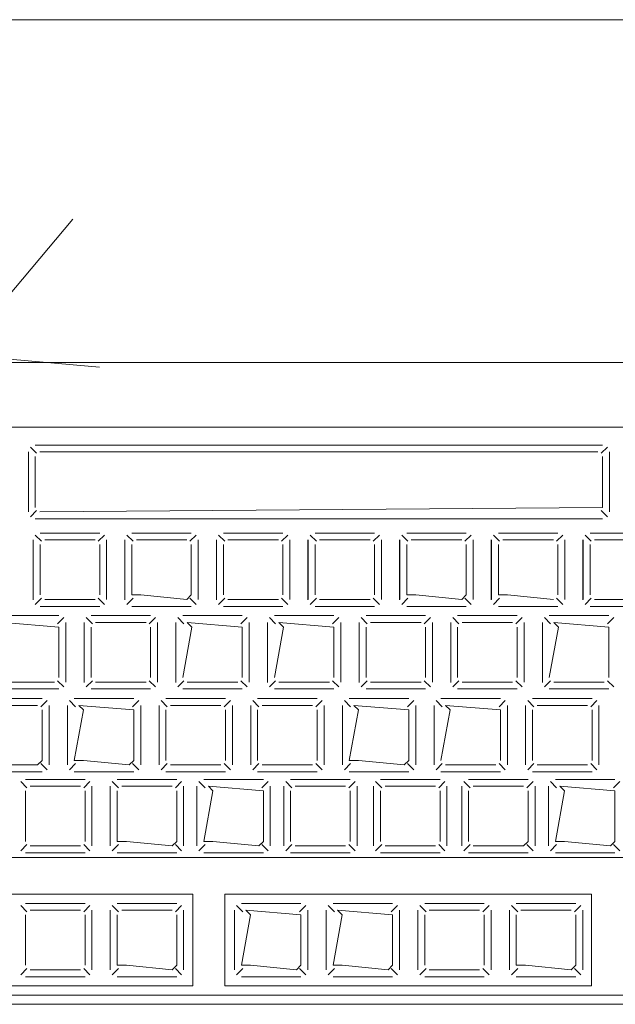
# Model space of a CAD drawing. Header units: feet. Extents: x 8 to 127, y 6 to 90.
# Tile 280 of 538: x 44.6253 to 44.6903, y 50.2927 to 50.4. Entities that reach past the tile are written whole.
import ezdxf

# ---------------------------------------------------------------- set-up
doc = ezdxf.new("R2010")
doc.units = ezdxf.units.FT
doc.header["$MEASUREMENT"] = 0
for name, color, linetype in [('MOBILARIO', 8, 'Continuous'), ('MOBILIÁRIO2', 250, 'Continuous'), ('NO ESPESSURA', 250, 'Continuous')]:
    doc.layers.add(name, color=color, linetype=linetype)

msp = doc.modelspace()

# ---------------------------------------------------------------- linework, layer by layer
at = {"layer": 'MOBILARIO', "lineweight": 5}
for p, q in [((44.58266, 50.36268), (44.81066, 50.36268)), ((44.58266, 50.36268), (44.81066, 50.36268)), ((44.60966, 50.35562), (44.70616, 50.35562)), ((44.60966, 50.35562), (44.70616, 50.35562)), ((44.62711, 50.35277), (44.62643, 50.35344)), ((44.62711, 50.35277), (44.62643, 50.35344)), ((44.62696, 50.35366), (44.68886, 50.35366)), ((44.62696, 50.35366), (44.68886, 50.35366)), ((44.68871, 50.35277), (44.68939, 50.35344)), ((44.68871, 50.35277), (44.68939, 50.35344)), ((44.62621, 50.34637), (44.62621, 50.35291)), ((44.62621, 50.34637), (44.62621, 50.35291)), ((44.62696, 50.35241), (44.62696, 50.34687)), ((44.62696, 50.35241), (44.62696, 50.34687)), ((44.68836, 50.35291), (44.62746, 50.35291)), ((44.68836, 50.35291), (44.62746, 50.35291)), ((44.68886, 50.34687), (44.68886, 50.35241)), ((44.68886, 50.34687), (44.68886, 50.35241)), ((44.68961, 50.35291), (44.68961, 50.34637)), ((44.68961, 50.34637), (44.68961, 50.35291)), ((44.68961, 50.35291), (44.68961, 50.34637)), ((44.68961, 50.34637), (44.68961, 50.35291)), ((44.62746, 50.34637), (44.68886, 50.34687)), ((44.62746, 50.34637), (44.68886, 50.34687)), ((44.62711, 50.34652), (44.62643, 50.34584)), ((44.62711, 50.34652), (44.62643, 50.34584)), ((44.68886, 50.34562), (44.62696, 50.34562)), ((44.68886, 50.34562), (44.62696, 50.34562)), ((44.68871, 50.34652), (44.68939, 50.34584)), ((44.68871, 50.34652), (44.68939, 50.34584)), ((44.62672, 50.33678), (44.62672, 50.34332)), ((44.62672, 50.33678), (44.62672, 50.34332)), ((44.62763, 50.34317), (44.62695, 50.34385)), ((44.62763, 50.34317), (44.62695, 50.34385)), ((44.62749, 50.34407), (44.63399, 50.34407)), ((44.62749, 50.34407), (44.63399, 50.34407)), ((44.63384, 50.34317), (44.63452, 50.34385)), ((44.63384, 50.34317), (44.63452, 50.34385)), ((44.63672, 50.33678), (44.63672, 50.34332)), ((44.63672, 50.33678), (44.63672, 50.34332)), ((44.63763, 50.34317), (44.63695, 50.34385)), ((44.63763, 50.34317), (44.63695, 50.34385)), ((44.63749, 50.34407), (44.64399, 50.34407)), ((44.63749, 50.34407), (44.64399, 50.34407)), ((44.64384, 50.34317), (44.64452, 50.34385)), ((44.64384, 50.34317), (44.64452, 50.34385)), ((44.64672, 50.33678), (44.64672, 50.34332)), ((44.64672, 50.33678), (44.64672, 50.34332)), ((44.64763, 50.34317), (44.64695, 50.34385)), ((44.64763, 50.34317), (44.64695, 50.34385)), ((44.64749, 50.34407), (44.65399, 50.34407)), ((44.64749, 50.34407), (44.65399, 50.34407)), ((44.65384, 50.34317), (44.65452, 50.34385)), ((44.65384, 50.34317), (44.65452, 50.34385)), ((44.65672, 50.33678), (44.65672, 50.34332)), ((44.65672, 50.33678), (44.65672, 50.34332)), ((44.65763, 50.34317), (44.65695, 50.34385)), ((44.65763, 50.34317), (44.65695, 50.34385)), ((44.65749, 50.34407), (44.66399, 50.34407)), ((44.65749, 50.34407), (44.66399, 50.34407)), ((44.66384, 50.34317), (44.66452, 50.34385)), ((44.66384, 50.34317), (44.66452, 50.34385)), ((44.66672, 50.33678), (44.66672, 50.34332)), ((44.66672, 50.33678), (44.66672, 50.34332)), ((44.66763, 50.34317), (44.66695, 50.34385)), ((44.66763, 50.34317), (44.66695, 50.34385)), ((44.66749, 50.34407), (44.67399, 50.34407)), ((44.66749, 50.34407), (44.67399, 50.34407)), ((44.67384, 50.34317), (44.67452, 50.34385)), ((44.67384, 50.34317), (44.67452, 50.34385)), ((44.67672, 50.33678), (44.67672, 50.34332)), ((44.67672, 50.33678), (44.67672, 50.34332)), ((44.67763, 50.34317), (44.67695, 50.34385)), ((44.67763, 50.34317), (44.67695, 50.34385)), ((44.67749, 50.34407), (44.68399, 50.34407)), ((44.67749, 50.34407), (44.68399, 50.34407)), ((44.68384, 50.34317), (44.68452, 50.34385)), ((44.68384, 50.34317), (44.68452, 50.34385)), ((44.68672, 50.33678), (44.68672, 50.34332)), ((44.68672, 50.33678), (44.68672, 50.34332)), ((44.68763, 50.34317), (44.68695, 50.34385)), ((44.68763, 50.34317), (44.68695, 50.34385)), ((44.68749, 50.34407), (44.69399, 50.34407)), ((44.68749, 50.34407), (44.69399, 50.34407)), ((44.62674, 50.33682), (44.62674, 50.34332)), ((44.62674, 50.33682), (44.62674, 50.34332)), ((44.62749, 50.33732), (44.62749, 50.34282)), ((44.62749, 50.33732), (44.62749, 50.34282)), ((44.62799, 50.34332), (44.63349, 50.34332)), ((44.62799, 50.34332), (44.63349, 50.34332)), ((44.63399, 50.34282), (44.63399, 50.33732)), ((44.63399, 50.34282), (44.63399, 50.33732)), ((44.63474, 50.34332), (44.63474, 50.33682)), ((44.63474, 50.34332), (44.63474, 50.33682)), ((44.63674, 50.33682), (44.63674, 50.34332)), ((44.63674, 50.33682), (44.63674, 50.34332)), ((44.63749, 50.33732), (44.63749, 50.34282)), ((44.63749, 50.33732), (44.63749, 50.34282)), ((44.63799, 50.34332), (44.64349, 50.34332)), ((44.63799, 50.34332), (44.64349, 50.34332)), ((44.64399, 50.34282), (44.64399, 50.33732)), ((44.64399, 50.34282), (44.64399, 50.33732)), ((44.64474, 50.34332), (44.64474, 50.33682)), ((44.64474, 50.34332), (44.64474, 50.33682)), ((44.64674, 50.33682), (44.64674, 50.34332)), ((44.64674, 50.33682), (44.64674, 50.34332)), ((44.64749, 50.33732), (44.64749, 50.34282)), ((44.64749, 50.33732), (44.64749, 50.34282)), ((44.64799, 50.34332), (44.65349, 50.34332)), ((44.64799, 50.34332), (44.65349, 50.34332)), ((44.65399, 50.34282), (44.65399, 50.33732)), ((44.65399, 50.34282), (44.65399, 50.33732)), ((44.65474, 50.34332), (44.65474, 50.33682)), ((44.65474, 50.34332), (44.65474, 50.33682)), ((44.65674, 50.33682), (44.65674, 50.34332)), ((44.65674, 50.33682), (44.65674, 50.34332)), ((44.65749, 50.33732), (44.65749, 50.34282)), ((44.65749, 50.33732), (44.65749, 50.34282)), ((44.65799, 50.34332), (44.66349, 50.34332)), ((44.65799, 50.34332), (44.66349, 50.34332)), ((44.66399, 50.34282), (44.66399, 50.33732)), ((44.66399, 50.34282), (44.66399, 50.33732)), ((44.66474, 50.34332), (44.66474, 50.33682)), ((44.66474, 50.34332), (44.66474, 50.33682)), ((44.66674, 50.33682), (44.66674, 50.34332)), ((44.66674, 50.33682), (44.66674, 50.34332)), ((44.66749, 50.33732), (44.66749, 50.34282)), ((44.66749, 50.33732), (44.66749, 50.34282)), ((44.66799, 50.34332), (44.67349, 50.34332)), ((44.66799, 50.34332), (44.67349, 50.34332)), ((44.67399, 50.34282), (44.67399, 50.33732)), ((44.67399, 50.34282), (44.67399, 50.33732)), ((44.67474, 50.34332), (44.67474, 50.33682)), ((44.67474, 50.34332), (44.67474, 50.33682)), ((44.67674, 50.33682), (44.67674, 50.34332)), ((44.67674, 50.33682), (44.67674, 50.34332)), ((44.67749, 50.33732), (44.67749, 50.34282)), ((44.67749, 50.33732), (44.67749, 50.34282)), ((44.67799, 50.34332), (44.68349, 50.34332)), ((44.67799, 50.34332), (44.68349, 50.34332)), ((44.68399, 50.34282), (44.68399, 50.33732)), ((44.68399, 50.34282), (44.68399, 50.33732)), ((44.68474, 50.34332), (44.68474, 50.33682)), ((44.68474, 50.34332), (44.68474, 50.33682)), ((44.68674, 50.33682), (44.68674, 50.34332)), ((44.68674, 50.33682), (44.68674, 50.34332)), ((44.68749, 50.33732), (44.68749, 50.34282)), ((44.68749, 50.33732), (44.68749, 50.34282)), ((44.68799, 50.34332), (44.69349, 50.34332)), ((44.68799, 50.34332), (44.69349, 50.34332)), ((44.62763, 50.33696), (44.62695, 50.33629)), ((44.62763, 50.33696), (44.62695, 50.33629)), ((44.63384, 50.33696), (44.63452, 50.33629)), ((44.63384, 50.33696), (44.63452, 50.33629)), ((44.63763, 50.33696), (44.63695, 50.33629)), ((44.63763, 50.33696), (44.63695, 50.33629)), ((44.63849, 50.33732), (44.63749, 50.33732)), ((44.63849, 50.33732), (44.63749, 50.33732)), ((44.64349, 50.33682), (44.63849, 50.33732)), ((44.64349, 50.33682), (44.63849, 50.33732)), ((44.64399, 50.33732), (44.64349, 50.33682)), ((44.64399, 50.33732), (44.64349, 50.33682)), ((44.64384, 50.33696), (44.64452, 50.33629)), ((44.64384, 50.33696), (44.64452, 50.33629)), ((44.64763, 50.33696), (44.64695, 50.33629)), ((44.64763, 50.33696), (44.64695, 50.33629)), ((44.65384, 50.33696), (44.65452, 50.33629)), ((44.65384, 50.33696), (44.65452, 50.33629)), ((44.65763, 50.33696), (44.65695, 50.33629)), ((44.65763, 50.33696), (44.65695, 50.33629)), ((44.66384, 50.33696), (44.66452, 50.33629)), ((44.66384, 50.33696), (44.66452, 50.33629)), ((44.66763, 50.33696), (44.66695, 50.33629)), ((44.66763, 50.33696), (44.66695, 50.33629)), ((44.66849, 50.33732), (44.66749, 50.33732)), ((44.66849, 50.33732), (44.66749, 50.33732)), ((44.67349, 50.33682), (44.66849, 50.33732)), ((44.67349, 50.33682), (44.66849, 50.33732)), ((44.67399, 50.33732), (44.67349, 50.33682)), ((44.67399, 50.33732), (44.67349, 50.33682)), ((44.67384, 50.33696), (44.67452, 50.33629)), ((44.67384, 50.33696), (44.67452, 50.33629)), ((44.67763, 50.33696), (44.67695, 50.33629)), ((44.67763, 50.33696), (44.67695, 50.33629)), ((44.67849, 50.33732), (44.67749, 50.33732)), ((44.67849, 50.33732), (44.67749, 50.33732)), ((44.68349, 50.33682), (44.67849, 50.33732)), ((44.68349, 50.33682), (44.67849, 50.33732)), ((44.68384, 50.33696), (44.68452, 50.33629)), ((44.68384, 50.33696), (44.68452, 50.33629)), ((44.68763, 50.33696), (44.68695, 50.33629)), ((44.68763, 50.33696), (44.68695, 50.33629)), ((44.63399, 50.33607), (44.62749, 50.33607)), ((44.63399, 50.33607), (44.62749, 50.33607)), ((44.63349, 50.33682), (44.62799, 50.33682)), ((44.63349, 50.33682), (44.62799, 50.33682)), ((44.64399, 50.33607), (44.63749, 50.33607)), ((44.64399, 50.33607), (44.63749, 50.33607)), ((44.65399, 50.33607), (44.64749, 50.33607)), ((44.65399, 50.33607), (44.64749, 50.33607)), ((44.65349, 50.33682), (44.64799, 50.33682)), ((44.65349, 50.33682), (44.64799, 50.33682)), ((44.66399, 50.33607), (44.65749, 50.33607)), ((44.66399, 50.33607), (44.65749, 50.33607)), ((44.66349, 50.33682), (44.65799, 50.33682)), ((44.66349, 50.33682), (44.65799, 50.33682)), ((44.67399, 50.33607), (44.66749, 50.33607)), ((44.67399, 50.33607), (44.66749, 50.33607)), ((44.68399, 50.33607), (44.67749, 50.33607)), ((44.68399, 50.33607), (44.67749, 50.33607)), ((44.69399, 50.33607), (44.68749, 50.33607)), ((44.69399, 50.33607), (44.68749, 50.33607)), ((44.69349, 50.33682), (44.68799, 50.33682)), ((44.69349, 50.33682), (44.68799, 50.33682)), ((44.62305, 50.33507), (44.62955, 50.33507)), ((44.62305, 50.33507), (44.62955, 50.33507)), ((44.6294, 50.33417), (44.63008, 50.33485)), ((44.6294, 50.33417), (44.63008, 50.33485)), ((44.63319, 50.33417), (44.63252, 50.33485)), ((44.63319, 50.33417), (44.63252, 50.33485)), ((44.63305, 50.33507), (44.63955, 50.33507)), ((44.63305, 50.33507), (44.63955, 50.33507)), ((44.6394, 50.33417), (44.64008, 50.33485)), ((44.6394, 50.33417), (44.64008, 50.33485)), ((44.64319, 50.33417), (44.64252, 50.33485)), ((44.64319, 50.33417), (44.64252, 50.33485)), ((44.64305, 50.33507), (44.64955, 50.33507)), ((44.64305, 50.33507), (44.64955, 50.33507)), ((44.6494, 50.33417), (44.65008, 50.33485)), ((44.6494, 50.33417), (44.65008, 50.33485)), ((44.65319, 50.33417), (44.65252, 50.33485)), ((44.65319, 50.33417), (44.65252, 50.33485)), ((44.65305, 50.33507), (44.65955, 50.33507)), ((44.65305, 50.33507), (44.65955, 50.33507)), ((44.6594, 50.33417), (44.66008, 50.33485)), ((44.6594, 50.33417), (44.66008, 50.33485)), ((44.66319, 50.33417), (44.66252, 50.33485)), ((44.66319, 50.33417), (44.66252, 50.33485)), ((44.66305, 50.33507), (44.66955, 50.33507)), ((44.66305, 50.33507), (44.66955, 50.33507)), ((44.6694, 50.33417), (44.67008, 50.33485)), ((44.6694, 50.33417), (44.67008, 50.33485)), ((44.67319, 50.33417), (44.67252, 50.33485)), ((44.67319, 50.33417), (44.67252, 50.33485)), ((44.67305, 50.33507), (44.67955, 50.33507)), ((44.67305, 50.33507), (44.67955, 50.33507)), ((44.6794, 50.33417), (44.68008, 50.33485)), ((44.6794, 50.33417), (44.68008, 50.33485)), ((44.68319, 50.33417), (44.68252, 50.33485)), ((44.68319, 50.33417), (44.68252, 50.33485)), ((44.68305, 50.33507), (44.68955, 50.33507)), ((44.68305, 50.33507), (44.68955, 50.33507)), ((44.6894, 50.33417), (44.69008, 50.33485)), ((44.6894, 50.33417), (44.69008, 50.33485)), ((44.62355, 50.33432), (44.62955, 50.33382)), ((44.62355, 50.33432), (44.62955, 50.33382)), ((44.62955, 50.33382), (44.62955, 50.32832)), ((44.62955, 50.33382), (44.62955, 50.32832)), ((44.6303, 50.33432), (44.6303, 50.32782)), ((44.6303, 50.33432), (44.6303, 50.32782)), ((44.63229, 50.32778), (44.63229, 50.33432)), ((44.63229, 50.32778), (44.63229, 50.33432)), ((44.6323, 50.32782), (44.6323, 50.33432)), ((44.6323, 50.32782), (44.6323, 50.33432)), ((44.63305, 50.32832), (44.63305, 50.33382)), ((44.63305, 50.32832), (44.63305, 50.33382)), ((44.63355, 50.33432), (44.63905, 50.33432)), ((44.63355, 50.33432), (44.63905, 50.33432)), ((44.63955, 50.33382), (44.63955, 50.32832)), ((44.63955, 50.33382), (44.63955, 50.32832)), ((44.6403, 50.33432), (44.6403, 50.32782)), ((44.6403, 50.33432), (44.6403, 50.32782)), ((44.64229, 50.32778), (44.64229, 50.33432)), ((44.64229, 50.32778), (44.64229, 50.33432)), ((44.6423, 50.32782), (44.6423, 50.33432)), ((44.6423, 50.32782), (44.6423, 50.33432)), ((44.64305, 50.32832), (44.64405, 50.33382)), ((44.64305, 50.32832), (44.64405, 50.33382)), ((44.64405, 50.33382), (44.64355, 50.33432)), ((44.64355, 50.33432), (44.64955, 50.33382)), ((44.64405, 50.33382), (44.64355, 50.33432)), ((44.64355, 50.33432), (44.64955, 50.33382)), ((44.64955, 50.33382), (44.64955, 50.32832)), ((44.64955, 50.33382), (44.64955, 50.32832)), ((44.6503, 50.33432), (44.6503, 50.32782)), ((44.6503, 50.33432), (44.6503, 50.32782)), ((44.65229, 50.32778), (44.65229, 50.33432)), ((44.65229, 50.32778), (44.65229, 50.33432)), ((44.6523, 50.32782), (44.6523, 50.33432)), ((44.6523, 50.32782), (44.6523, 50.33432)), ((44.65305, 50.32832), (44.65405, 50.33382)), ((44.65305, 50.32832), (44.65405, 50.33382)), ((44.65405, 50.33382), (44.65355, 50.33432)), ((44.65355, 50.33432), (44.65955, 50.33382)), ((44.65405, 50.33382), (44.65355, 50.33432)), ((44.65355, 50.33432), (44.65955, 50.33382)), ((44.65955, 50.33382), (44.65955, 50.32832)), ((44.65955, 50.33382), (44.65955, 50.32832)), ((44.6603, 50.33432), (44.6603, 50.32782)), ((44.6603, 50.33432), (44.6603, 50.32782)), ((44.66229, 50.32778), (44.66229, 50.33432)), ((44.66229, 50.32778), (44.66229, 50.33432)), ((44.6623, 50.32782), (44.6623, 50.33432)), ((44.6623, 50.32782), (44.6623, 50.33432)), ((44.66305, 50.32832), (44.66305, 50.33382)), ((44.66305, 50.32832), (44.66305, 50.33382)), ((44.66355, 50.33432), (44.66905, 50.33432)), ((44.66355, 50.33432), (44.66905, 50.33432)), ((44.66955, 50.33382), (44.66955, 50.32832)), ((44.66955, 50.33382), (44.66955, 50.32832)), ((44.6703, 50.33432), (44.6703, 50.32782)), ((44.6703, 50.33432), (44.6703, 50.32782)), ((44.67229, 50.32778), (44.67229, 50.33432)), ((44.67229, 50.32778), (44.67229, 50.33432)), ((44.6723, 50.32782), (44.6723, 50.33432)), ((44.6723, 50.32782), (44.6723, 50.33432)), ((44.67305, 50.32832), (44.67305, 50.33382)), ((44.67305, 50.32832), (44.67305, 50.33382)), ((44.67355, 50.33432), (44.67905, 50.33432)), ((44.67355, 50.33432), (44.67905, 50.33432)), ((44.67955, 50.33382), (44.67955, 50.32832)), ((44.67955, 50.33382), (44.67955, 50.32832)), ((44.6803, 50.33432), (44.6803, 50.32782)), ((44.6803, 50.33432), (44.6803, 50.32782)), ((44.68229, 50.32778), (44.68229, 50.33432)), ((44.68229, 50.32778), (44.68229, 50.33432)), ((44.6823, 50.32782), (44.6823, 50.33432)), ((44.6823, 50.32782), (44.6823, 50.33432)), ((44.68305, 50.32832), (44.68405, 50.33382)), ((44.68305, 50.32832), (44.68405, 50.33382)), ((44.68405, 50.33382), (44.68355, 50.33432)), ((44.68355, 50.33432), (44.68955, 50.33382)), ((44.68405, 50.33382), (44.68355, 50.33432)), ((44.68355, 50.33432), (44.68955, 50.33382)), ((44.68955, 50.33382), (44.68955, 50.32832)), ((44.68955, 50.33382), (44.68955, 50.32832)), ((44.62905, 50.32782), (44.62355, 50.32782)), ((44.62905, 50.32782), (44.62355, 50.32782)), ((44.6294, 50.32796), (44.63008, 50.32729)), ((44.6294, 50.32796), (44.63008, 50.32729)), ((44.63319, 50.32796), (44.63252, 50.32729)), ((44.63319, 50.32796), (44.63252, 50.32729)), ((44.63905, 50.32782), (44.63355, 50.32782)), ((44.63905, 50.32782), (44.63355, 50.32782)), ((44.6394, 50.32796), (44.64008, 50.32729)), ((44.6394, 50.32796), (44.64008, 50.32729)), ((44.64319, 50.32796), (44.64252, 50.32729)), ((44.64319, 50.32796), (44.64252, 50.32729)), ((44.64905, 50.32782), (44.64355, 50.32782)), ((44.64905, 50.32782), (44.64355, 50.32782)), ((44.6494, 50.32796), (44.65008, 50.32729)), ((44.6494, 50.32796), (44.65008, 50.32729)), ((44.65319, 50.32796), (44.65252, 50.32729)), ((44.65319, 50.32796), (44.65252, 50.32729)), ((44.65905, 50.32782), (44.65355, 50.32782)), ((44.65905, 50.32782), (44.65355, 50.32782)), ((44.6594, 50.32796), (44.66008, 50.32729)), ((44.6594, 50.32796), (44.66008, 50.32729)), ((44.66319, 50.32796), (44.66252, 50.32729)), ((44.66319, 50.32796), (44.66252, 50.32729)), ((44.66905, 50.32782), (44.66355, 50.32782)), ((44.66905, 50.32782), (44.66355, 50.32782)), ((44.6694, 50.32796), (44.67008, 50.32729)), ((44.6694, 50.32796), (44.67008, 50.32729)), ((44.67319, 50.32796), (44.67252, 50.32729)), ((44.67319, 50.32796), (44.67252, 50.32729)), ((44.67905, 50.32782), (44.67355, 50.32782)), ((44.67905, 50.32782), (44.67355, 50.32782)), ((44.6794, 50.32796), (44.68008, 50.32729)), ((44.6794, 50.32796), (44.68008, 50.32729)), ((44.68319, 50.32796), (44.68252, 50.32729)), ((44.68319, 50.32796), (44.68252, 50.32729)), ((44.68905, 50.32782), (44.68355, 50.32782)), ((44.68905, 50.32782), (44.68355, 50.32782)), ((44.6894, 50.32796), (44.69008, 50.32729)), ((44.6894, 50.32796), (44.69008, 50.32729)), ((44.62955, 50.32707), (44.62305, 50.32707)), ((44.62955, 50.32707), (44.62305, 50.32707)), ((44.63955, 50.32707), (44.63305, 50.32707)), ((44.63955, 50.32707), (44.63305, 50.32707)), ((44.64955, 50.32707), (44.64305, 50.32707)), ((44.64955, 50.32707), (44.64305, 50.32707)), ((44.65955, 50.32707), (44.65305, 50.32707)), ((44.65955, 50.32707), (44.65305, 50.32707)), ((44.66955, 50.32707), (44.66305, 50.32707)), ((44.66955, 50.32707), (44.66305, 50.32707)), ((44.67955, 50.32707), (44.67305, 50.32707)), ((44.67955, 50.32707), (44.67305, 50.32707)), ((44.68955, 50.32707), (44.68305, 50.32707)), ((44.68955, 50.32707), (44.68305, 50.32707)), ((44.62122, 50.32603), (44.62772, 50.32603)), ((44.62122, 50.32603), (44.62772, 50.32603)), ((44.62172, 50.32528), (44.62722, 50.32528)), ((44.62172, 50.32528), (44.62722, 50.32528)), ((44.62757, 50.32513), (44.62825, 50.32581)), ((44.62757, 50.32513), (44.62825, 50.32581)), ((44.62847, 50.32528), (44.62847, 50.31878)), ((44.62847, 50.32528), (44.62847, 50.31878)), ((44.63047, 50.31878), (44.63047, 50.32528)), ((44.63047, 50.31878), (44.63047, 50.32528)), ((44.63136, 50.32513), (44.63069, 50.32581)), ((44.63136, 50.32513), (44.63069, 50.32581)), ((44.63122, 50.32603), (44.63772, 50.32603)), ((44.63122, 50.32603), (44.63772, 50.32603)), ((44.63222, 50.32478), (44.63172, 50.32528)), ((44.63172, 50.32528), (44.63772, 50.32478)), ((44.63222, 50.32478), (44.63172, 50.32528)), ((44.63172, 50.32528), (44.63772, 50.32478)), ((44.63757, 50.32513), (44.63825, 50.32581)), ((44.63757, 50.32513), (44.63825, 50.32581)), ((44.63847, 50.32528), (44.63847, 50.31878)), ((44.63847, 50.32528), (44.63847, 50.31878)), ((44.64047, 50.31878), (44.64047, 50.32528)), ((44.64047, 50.31878), (44.64047, 50.32528)), ((44.64136, 50.32513), (44.64069, 50.32581)), ((44.64136, 50.32513), (44.64069, 50.32581)), ((44.64122, 50.32603), (44.64772, 50.32603)), ((44.64122, 50.32603), (44.64772, 50.32603)), ((44.64172, 50.32528), (44.64722, 50.32528)), ((44.64172, 50.32528), (44.64722, 50.32528)), ((44.64757, 50.32513), (44.64825, 50.32581)), ((44.64757, 50.32513), (44.64825, 50.32581)), ((44.64847, 50.32528), (44.64847, 50.31878)), ((44.64847, 50.32528), (44.64847, 50.31878)), ((44.65047, 50.31878), (44.65047, 50.32528)), ((44.65047, 50.31878), (44.65047, 50.32528)), ((44.65136, 50.32513), (44.65069, 50.32581)), ((44.65136, 50.32513), (44.65069, 50.32581)), ((44.65122, 50.32603), (44.65772, 50.32603)), ((44.65122, 50.32603), (44.65772, 50.32603)), ((44.65172, 50.32528), (44.65722, 50.32528)), ((44.65172, 50.32528), (44.65722, 50.32528)), ((44.65757, 50.32513), (44.65825, 50.32581)), ((44.65757, 50.32513), (44.65825, 50.32581)), ((44.65847, 50.32528), (44.65847, 50.31878)), ((44.65847, 50.32528), (44.65847, 50.31878)), ((44.66047, 50.31878), (44.66047, 50.32528)), ((44.66047, 50.31878), (44.66047, 50.32528)), ((44.66136, 50.32513), (44.66069, 50.32581)), ((44.66136, 50.32513), (44.66069, 50.32581)), ((44.66122, 50.32603), (44.66772, 50.32603)), ((44.66122, 50.32603), (44.66772, 50.32603)), ((44.66222, 50.32478), (44.66172, 50.32528)), ((44.66172, 50.32528), (44.66772, 50.32478)), ((44.66222, 50.32478), (44.66172, 50.32528)), ((44.66172, 50.32528), (44.66772, 50.32478)), ((44.66757, 50.32513), (44.66825, 50.32581)), ((44.66757, 50.32513), (44.66825, 50.32581)), ((44.66847, 50.32528), (44.66847, 50.31878)), ((44.66847, 50.32528), (44.66847, 50.31878)), ((44.67047, 50.31878), (44.67047, 50.32528)), ((44.67047, 50.31878), (44.67047, 50.32528)), ((44.67136, 50.32513), (44.67069, 50.32581)), ((44.67136, 50.32513), (44.67069, 50.32581)), ((44.67122, 50.32603), (44.67772, 50.32603)), ((44.67122, 50.32603), (44.67772, 50.32603)), ((44.67222, 50.32478), (44.67172, 50.32528)), ((44.67172, 50.32528), (44.67772, 50.32478)), ((44.67222, 50.32478), (44.67172, 50.32528)), ((44.67172, 50.32528), (44.67772, 50.32478)), ((44.67757, 50.32513), (44.67825, 50.32581)), ((44.67757, 50.32513), (44.67825, 50.32581)), ((44.67847, 50.32528), (44.67847, 50.31878)), ((44.67847, 50.32528), (44.67847, 50.31878)), ((44.68047, 50.31878), (44.68047, 50.32528)), ((44.68047, 50.31878), (44.68047, 50.32528)), ((44.68136, 50.32513), (44.68069, 50.32581)), ((44.68136, 50.32513), (44.68069, 50.32581)), ((44.68122, 50.32603), (44.68772, 50.32603)), ((44.68122, 50.32603), (44.68772, 50.32603)), ((44.68172, 50.32528), (44.68722, 50.32528)), ((44.68172, 50.32528), (44.68722, 50.32528)), ((44.68757, 50.32513), (44.68825, 50.32581)), ((44.68757, 50.32513), (44.68825, 50.32581)), ((44.68847, 50.32528), (44.68847, 50.31878)), ((44.68847, 50.32528), (44.68847, 50.31878)), ((44.62772, 50.32478), (44.62772, 50.31928)), ((44.62772, 50.32478), (44.62772, 50.31928)), ((44.63122, 50.31928), (44.63222, 50.32478)), ((44.63122, 50.31928), (44.63222, 50.32478)), ((44.63772, 50.32478), (44.63772, 50.31928)), ((44.63772, 50.32478), (44.63772, 50.31928)), ((44.64122, 50.31928), (44.64122, 50.32478)), ((44.64122, 50.31928), (44.64122, 50.32478)), ((44.64772, 50.32478), (44.64772, 50.31928)), ((44.64772, 50.32478), (44.64772, 50.31928)), ((44.65122, 50.31928), (44.65122, 50.32478)), ((44.65122, 50.31928), (44.65122, 50.32478)), ((44.65772, 50.32478), (44.65772, 50.31928)), ((44.65772, 50.32478), (44.65772, 50.31928)), ((44.66122, 50.31928), (44.66222, 50.32478)), ((44.66122, 50.31928), (44.66222, 50.32478)), ((44.66772, 50.32478), (44.66772, 50.31928)), ((44.66772, 50.32478), (44.66772, 50.31928)), ((44.67122, 50.31928), (44.67222, 50.32478)), ((44.67122, 50.31928), (44.67222, 50.32478)), ((44.67772, 50.32478), (44.67772, 50.31928)), ((44.67772, 50.32478), (44.67772, 50.31928)), ((44.68122, 50.31928), (44.68122, 50.32478)), ((44.68122, 50.31928), (44.68122, 50.32478)), ((44.68772, 50.32478), (44.68772, 50.31928)), ((44.68772, 50.32478), (44.68772, 50.31928)), ((44.62722, 50.31878), (44.62172, 50.31878)), ((44.62722, 50.31878), (44.62172, 50.31878)), ((44.62772, 50.31928), (44.62722, 50.31878)), ((44.62772, 50.31928), (44.62722, 50.31878)), ((44.62757, 50.31893), (44.62825, 50.31825)), ((44.62757, 50.31893), (44.62825, 50.31825)), ((44.63136, 50.31893), (44.63069, 50.31825)), ((44.63136, 50.31893), (44.63069, 50.31825)), ((44.63222, 50.31928), (44.63122, 50.31928)), ((44.63222, 50.31928), (44.63122, 50.31928)), ((44.63722, 50.31878), (44.63222, 50.31928)), ((44.63722, 50.31878), (44.63222, 50.31928)), ((44.63772, 50.31928), (44.63722, 50.31878)), ((44.63772, 50.31928), (44.63722, 50.31878)), ((44.63757, 50.31893), (44.63825, 50.31825)), ((44.63757, 50.31893), (44.63825, 50.31825)), ((44.64136, 50.31893), (44.64069, 50.31825)), ((44.64136, 50.31893), (44.64069, 50.31825)), ((44.64722, 50.31878), (44.64172, 50.31878)), ((44.64722, 50.31878), (44.64172, 50.31878)), ((44.64757, 50.31893), (44.64825, 50.31825)), ((44.64757, 50.31893), (44.64825, 50.31825)), ((44.65136, 50.31893), (44.65069, 50.31825)), ((44.65136, 50.31893), (44.65069, 50.31825)), ((44.65722, 50.31878), (44.65172, 50.31878)), ((44.65722, 50.31878), (44.65172, 50.31878)), ((44.65757, 50.31893), (44.65825, 50.31825)), ((44.65757, 50.31893), (44.65825, 50.31825)), ((44.66136, 50.31893), (44.66069, 50.31825)), ((44.66136, 50.31893), (44.66069, 50.31825)), ((44.66222, 50.31928), (44.66122, 50.31928)), ((44.66222, 50.31928), (44.66122, 50.31928)), ((44.66722, 50.31878), (44.66222, 50.31928)), ((44.66722, 50.31878), (44.66222, 50.31928)), ((44.66772, 50.31928), (44.66722, 50.31878)), ((44.66772, 50.31928), (44.66722, 50.31878)), ((44.66757, 50.31893), (44.66825, 50.31825)), ((44.66757, 50.31893), (44.66825, 50.31825)), ((44.67136, 50.31893), (44.67069, 50.31825)), ((44.67136, 50.31893), (44.67069, 50.31825)), ((44.67722, 50.31878), (44.67172, 50.31878)), ((44.67722, 50.31878), (44.67172, 50.31878)), ((44.67757, 50.31893), (44.67825, 50.31825)), ((44.67757, 50.31893), (44.67825, 50.31825)), ((44.68136, 50.31893), (44.68069, 50.31825)), ((44.68136, 50.31893), (44.68069, 50.31825)), ((44.68722, 50.31878), (44.68172, 50.31878)), ((44.68722, 50.31878), (44.68172, 50.31878)), ((44.68757, 50.31893), (44.68825, 50.31825)), ((44.68757, 50.31893), (44.68825, 50.31825)), ((44.62772, 50.31803), (44.62122, 50.31803)), ((44.62772, 50.31803), (44.62122, 50.31803)), ((44.63772, 50.31803), (44.63122, 50.31803)), ((44.63772, 50.31803), (44.63122, 50.31803)), ((44.64772, 50.31803), (44.64122, 50.31803)), ((44.64772, 50.31803), (44.64122, 50.31803)), ((44.65772, 50.31803), (44.65122, 50.31803)), ((44.65772, 50.31803), (44.65122, 50.31803)), ((44.66772, 50.31803), (44.66122, 50.31803)), ((44.66772, 50.31803), (44.66122, 50.31803)), ((44.67772, 50.31803), (44.67122, 50.31803)), ((44.67772, 50.31803), (44.67122, 50.31803)), ((44.68772, 50.31803), (44.68122, 50.31803)), ((44.68772, 50.31803), (44.68122, 50.31803)), ((44.62605, 50.3163), (44.62537, 50.31698)), ((44.62605, 50.3163), (44.62537, 50.31698)), ((44.6259, 50.3172), (44.6324, 50.3172)), ((44.6259, 50.3172), (44.6324, 50.3172)), ((44.63225, 50.3163), (44.63293, 50.31698)), ((44.63225, 50.3163), (44.63293, 50.31698)), ((44.63605, 50.3163), (44.63537, 50.31698)), ((44.63605, 50.3163), (44.63537, 50.31698)), ((44.6359, 50.3172), (44.6424, 50.3172)), ((44.6359, 50.3172), (44.6424, 50.3172)), ((44.64225, 50.3163), (44.64293, 50.31698)), ((44.64225, 50.3163), (44.64293, 50.31698)), ((44.6455, 50.3163), (44.64482, 50.31698)), ((44.6455, 50.3163), (44.64482, 50.31698)), ((44.64535, 50.3172), (44.65185, 50.3172)), ((44.64535, 50.3172), (44.65185, 50.3172)), ((44.6517, 50.3163), (44.65238, 50.31698)), ((44.6517, 50.3163), (44.65238, 50.31698)), ((44.65497, 50.3163), (44.65429, 50.31698)), ((44.65497, 50.3163), (44.65429, 50.31698)), ((44.65482, 50.3172), (44.66132, 50.3172)), ((44.65482, 50.3172), (44.66132, 50.3172)), ((44.66117, 50.3163), (44.66185, 50.31698)), ((44.66117, 50.3163), (44.66185, 50.31698)), ((44.66478, 50.3163), (44.6641, 50.31698)), ((44.66478, 50.3163), (44.6641, 50.31698)), ((44.66463, 50.3172), (44.67113, 50.3172)), ((44.66463, 50.3172), (44.67113, 50.3172)), ((44.67098, 50.3163), (44.67166, 50.31698)), ((44.67098, 50.3163), (44.67166, 50.31698)), ((44.6744, 50.3163), (44.67372, 50.31698)), ((44.6744, 50.3163), (44.67372, 50.31698)), ((44.67425, 50.3172), (44.68075, 50.3172)), ((44.67425, 50.3172), (44.68075, 50.3172)), ((44.6806, 50.3163), (44.68128, 50.31698)), ((44.6806, 50.3163), (44.68128, 50.31698)), ((44.68385, 50.3163), (44.68318, 50.31698)), ((44.68385, 50.3163), (44.68318, 50.31698)), ((44.68371, 50.3172), (44.69021, 50.3172)), ((44.68371, 50.3172), (44.69021, 50.3172)), ((44.69006, 50.3163), (44.69074, 50.31698)), ((44.69006, 50.3163), (44.69074, 50.31698)), ((44.6259, 50.31045), (44.6259, 50.31595)), ((44.6259, 50.31045), (44.6259, 50.31595)), ((44.6264, 50.31645), (44.6319, 50.31645)), ((44.6264, 50.31645), (44.6319, 50.31645)), ((44.6324, 50.31595), (44.6324, 50.31045)), ((44.6324, 50.31595), (44.6324, 50.31045)), ((44.63315, 50.31645), (44.63315, 50.30995)), ((44.63315, 50.31645), (44.63315, 50.30995)), ((44.63515, 50.30995), (44.63515, 50.31645)), ((44.63515, 50.30995), (44.63515, 50.31645)), ((44.6359, 50.31045), (44.6359, 50.31595)), ((44.6359, 50.31045), (44.6359, 50.31595)), ((44.6364, 50.31645), (44.6419, 50.31645)), ((44.6364, 50.31645), (44.6419, 50.31645)), ((44.6424, 50.31595), (44.6424, 50.31045)), ((44.6424, 50.31595), (44.6424, 50.31045)), ((44.64315, 50.31645), (44.64315, 50.30995)), ((44.64315, 50.31645), (44.64315, 50.30995)), ((44.6446, 50.30995), (44.6446, 50.31645)), ((44.6446, 50.30995), (44.6446, 50.31645)), ((44.64535, 50.31045), (44.64635, 50.31595)), ((44.64535, 50.31045), (44.64635, 50.31595)), ((44.64635, 50.31595), (44.64585, 50.31645)), ((44.64585, 50.31645), (44.65185, 50.31595)), ((44.64635, 50.31595), (44.64585, 50.31645)), ((44.64585, 50.31645), (44.65185, 50.31595)), ((44.65185, 50.31595), (44.65185, 50.31045)), ((44.65185, 50.31595), (44.65185, 50.31045)), ((44.6526, 50.31645), (44.6526, 50.30995)), ((44.6526, 50.31645), (44.6526, 50.30995)), ((44.65407, 50.30995), (44.65407, 50.31645)), ((44.65407, 50.30995), (44.65407, 50.31645)), ((44.65482, 50.31045), (44.65482, 50.31595)), ((44.65482, 50.31045), (44.65482, 50.31595)), ((44.65532, 50.31645), (44.66082, 50.31645)), ((44.65532, 50.31645), (44.66082, 50.31645)), ((44.66132, 50.31595), (44.66132, 50.31045)), ((44.66132, 50.31595), (44.66132, 50.31045)), ((44.66207, 50.31645), (44.66207, 50.30995)), ((44.66207, 50.31645), (44.66207, 50.30995)), ((44.66388, 50.30995), (44.66388, 50.31645)), ((44.66388, 50.30995), (44.66388, 50.31645)), ((44.66463, 50.31045), (44.66463, 50.31595)), ((44.66463, 50.31045), (44.66463, 50.31595)), ((44.66513, 50.31645), (44.67063, 50.31645)), ((44.66513, 50.31645), (44.67063, 50.31645)), ((44.67113, 50.31595), (44.67113, 50.31045)), ((44.67113, 50.31595), (44.67113, 50.31045)), ((44.67188, 50.31645), (44.67188, 50.30995)), ((44.67188, 50.31645), (44.67188, 50.30995)), ((44.6735, 50.30995), (44.6735, 50.31645)), ((44.6735, 50.30995), (44.6735, 50.31645)), ((44.67425, 50.31045), (44.67425, 50.31595)), ((44.67425, 50.31045), (44.67425, 50.31595)), ((44.67475, 50.31645), (44.68025, 50.31645)), ((44.67475, 50.31645), (44.68025, 50.31645)), ((44.68075, 50.31595), (44.68075, 50.31045)), ((44.68075, 50.31595), (44.68075, 50.31045)), ((44.6815, 50.31645), (44.6815, 50.30995)), ((44.6815, 50.31645), (44.6815, 50.30995)), ((44.68296, 50.30995), (44.68296, 50.31645)), ((44.68296, 50.30995), (44.68296, 50.31645)), ((44.68371, 50.31045), (44.68471, 50.31595)), ((44.68371, 50.31045), (44.68471, 50.31595)), ((44.68471, 50.31595), (44.68421, 50.31645)), ((44.68421, 50.31645), (44.69021, 50.31595)), ((44.68471, 50.31595), (44.68421, 50.31645)), ((44.68421, 50.31645), (44.69021, 50.31595)), ((44.69021, 50.31595), (44.69021, 50.31045)), ((44.69021, 50.31595), (44.69021, 50.31045)), ((44.62605, 50.31009), (44.62537, 50.30942)), ((44.62605, 50.31009), (44.62537, 50.30942)), ((44.63225, 50.31009), (44.63293, 50.30942)), ((44.63225, 50.31009), (44.63293, 50.30942)), ((44.63605, 50.31009), (44.63537, 50.30942)), ((44.63605, 50.31009), (44.63537, 50.30942)), ((44.6369, 50.31045), (44.6359, 50.31045)), ((44.6369, 50.31045), (44.6359, 50.31045)), ((44.6419, 50.30995), (44.6369, 50.31045)), ((44.6419, 50.30995), (44.6369, 50.31045)), ((44.6424, 50.31045), (44.6419, 50.30995)), ((44.6424, 50.31045), (44.6419, 50.30995)), ((44.64225, 50.31009), (44.64293, 50.30942)), ((44.64225, 50.31009), (44.64293, 50.30942)), ((44.6455, 50.31009), (44.64482, 50.30942)), ((44.6455, 50.31009), (44.64482, 50.30942)), ((44.64635, 50.31045), (44.64535, 50.31045)), ((44.64635, 50.31045), (44.64535, 50.31045)), ((44.65135, 50.30995), (44.64635, 50.31045)), ((44.65135, 50.30995), (44.64635, 50.31045)), ((44.65185, 50.31045), (44.65135, 50.30995)), ((44.65185, 50.31045), (44.65135, 50.30995)), ((44.6517, 50.31009), (44.65238, 50.30942)), ((44.6517, 50.31009), (44.65238, 50.30942)), ((44.65497, 50.31009), (44.65429, 50.30942)), ((44.65497, 50.31009), (44.65429, 50.30942)), ((44.66117, 50.31009), (44.66185, 50.30942)), ((44.66117, 50.31009), (44.66185, 50.30942)), ((44.66478, 50.31009), (44.6641, 50.30942)), ((44.66478, 50.31009), (44.6641, 50.30942)), ((44.67098, 50.31009), (44.67166, 50.30942)), ((44.67098, 50.31009), (44.67166, 50.30942)), ((44.6744, 50.31009), (44.67372, 50.30942)), ((44.6744, 50.31009), (44.67372, 50.30942)), ((44.68075, 50.31045), (44.68025, 50.30995)), ((44.68075, 50.31045), (44.68025, 50.30995)), ((44.6806, 50.31009), (44.68128, 50.30942)), ((44.6806, 50.31009), (44.68128, 50.30942)), ((44.68385, 50.31009), (44.68318, 50.30942)), ((44.68385, 50.31009), (44.68318, 50.30942)), ((44.68471, 50.31045), (44.68371, 50.31045)), ((44.68471, 50.31045), (44.68371, 50.31045)), ((44.68971, 50.30995), (44.68471, 50.31045)), ((44.68971, 50.30995), (44.68471, 50.31045)), ((44.69021, 50.31045), (44.68971, 50.30995)), ((44.69021, 50.31045), (44.68971, 50.30995)), ((44.69006, 50.31009), (44.69074, 50.30942)), ((44.69006, 50.31009), (44.69074, 50.30942)), ((44.6324, 50.3092), (44.6259, 50.3092)), ((44.6324, 50.3092), (44.6259, 50.3092)), ((44.6319, 50.30995), (44.6264, 50.30995)), ((44.6319, 50.30995), (44.6264, 50.30995)), ((44.6424, 50.3092), (44.6359, 50.3092)), ((44.6424, 50.3092), (44.6359, 50.3092)), ((44.65185, 50.3092), (44.64535, 50.3092)), ((44.65185, 50.3092), (44.64535, 50.3092)), ((44.66132, 50.3092), (44.65482, 50.3092)), ((44.66132, 50.3092), (44.65482, 50.3092)), ((44.66082, 50.30995), (44.65532, 50.30995)), ((44.66082, 50.30995), (44.65532, 50.30995)), ((44.67113, 50.3092), (44.66463, 50.3092)), ((44.67113, 50.3092), (44.66463, 50.3092)), ((44.67063, 50.30995), (44.66513, 50.30995)), ((44.67063, 50.30995), (44.66513, 50.30995)), ((44.68075, 50.3092), (44.67425, 50.3092)), ((44.68075, 50.3092), (44.67425, 50.3092)), ((44.68025, 50.30995), (44.67475, 50.30995)), ((44.68025, 50.30995), (44.67475, 50.30995)), ((44.69021, 50.3092), (44.68371, 50.3092)), ((44.69021, 50.3092), (44.68371, 50.3092)), ((44.73116, 50.30868), (44.58666, 50.30868)), ((44.73116, 50.30868), (44.58666, 50.30868)), ((44.60416, 50.30468), (44.64416, 50.30468)), ((44.60416, 50.30468), (44.64416, 50.30468)), ((44.64416, 50.30468), (44.64416, 50.29468)), ((44.64416, 50.30468), (44.64416, 50.29468)), ((44.64766, 50.29468), (44.64766, 50.30468)), ((44.64766, 50.30468), (44.68766, 50.30468)), ((44.64766, 50.29468), (44.64766, 50.30468)), ((44.64766, 50.30468), (44.68766, 50.30468)), ((44.68766, 50.30468), (44.68766, 50.29468)), ((44.68766, 50.30468), (44.68766, 50.29468)), ((44.6259, 50.30368), (44.6324, 50.30368)), ((44.6259, 50.30368), (44.6324, 50.30368)), ((44.6359, 50.30368), (44.6424, 50.30368)), ((44.6359, 50.30368), (44.6424, 50.30368)), ((44.64945, 50.30368), (44.65595, 50.30368)), ((44.64945, 50.30368), (44.65595, 50.30368)), ((44.65945, 50.30368), (44.66595, 50.30368)), ((44.65945, 50.30368), (44.66595, 50.30368)), ((44.66945, 50.30368), (44.67595, 50.30368)), ((44.66945, 50.30368), (44.67595, 50.30368)), ((44.67945, 50.30368), (44.68595, 50.30368)), ((44.67945, 50.30368), (44.68595, 50.30368)), ((44.62605, 50.30278), (44.62537, 50.30346)), ((44.62605, 50.30278), (44.62537, 50.30346)), ((44.6264, 50.30293), (44.6319, 50.30293)), ((44.6264, 50.30293), (44.6319, 50.30293)), ((44.63225, 50.30278), (44.63293, 50.30346)), ((44.63225, 50.30278), (44.63293, 50.30346)), ((44.63315, 50.30293), (44.63315, 50.29643)), ((44.63315, 50.30293), (44.63315, 50.29643)), ((44.63515, 50.29643), (44.63515, 50.30293)), ((44.63515, 50.29643), (44.63515, 50.30293)), ((44.63605, 50.30278), (44.63537, 50.30346)), ((44.63605, 50.30278), (44.63537, 50.30346)), ((44.6364, 50.30293), (44.6419, 50.30293)), ((44.6364, 50.30293), (44.6419, 50.30293)), ((44.64225, 50.30278), (44.64293, 50.30346)), ((44.64225, 50.30278), (44.64293, 50.30346)), ((44.64315, 50.30293), (44.64315, 50.29643)), ((44.64315, 50.30293), (44.64315, 50.29643)), ((44.6487, 50.29643), (44.6487, 50.30293)), ((44.6487, 50.29643), (44.6487, 50.30293)), ((44.6496, 50.30278), (44.64892, 50.30346)), ((44.6496, 50.30278), (44.64892, 50.30346)), ((44.65045, 50.30243), (44.64995, 50.30293)), ((44.64995, 50.30293), (44.65595, 50.30243)), ((44.65045, 50.30243), (44.64995, 50.30293)), ((44.64995, 50.30293), (44.65595, 50.30243)), ((44.65581, 50.30278), (44.65648, 50.30346)), ((44.65581, 50.30278), (44.65648, 50.30346)), ((44.6567, 50.30293), (44.6567, 50.29643)), ((44.6567, 50.30293), (44.6567, 50.29643)), ((44.6587, 50.29643), (44.6587, 50.30293)), ((44.6587, 50.29643), (44.6587, 50.30293)), ((44.6596, 50.30278), (44.65892, 50.30346)), ((44.6596, 50.30278), (44.65892, 50.30346)), ((44.66045, 50.30243), (44.65995, 50.30293)), ((44.65995, 50.30293), (44.66595, 50.30243)), ((44.66045, 50.30243), (44.65995, 50.30293)), ((44.65995, 50.30293), (44.66595, 50.30243)), ((44.66581, 50.30278), (44.66648, 50.30346)), ((44.66581, 50.30278), (44.66648, 50.30346)), ((44.6667, 50.30293), (44.6667, 50.29643)), ((44.6667, 50.30293), (44.6667, 50.29643)), ((44.6687, 50.29643), (44.6687, 50.30293)), ((44.6687, 50.29643), (44.6687, 50.30293)), ((44.6696, 50.30278), (44.66892, 50.30346)), ((44.6696, 50.30278), (44.66892, 50.30346)), ((44.66995, 50.30293), (44.67545, 50.30293)), ((44.66995, 50.30293), (44.67545, 50.30293)), ((44.67581, 50.30278), (44.67648, 50.30346)), ((44.67581, 50.30278), (44.67648, 50.30346)), ((44.6767, 50.30293), (44.6767, 50.29643)), ((44.6767, 50.30293), (44.6767, 50.29643)), ((44.6787, 50.29643), (44.6787, 50.30293)), ((44.6787, 50.29643), (44.6787, 50.30293)), ((44.6796, 50.30278), (44.67892, 50.30346)), ((44.6796, 50.30278), (44.67892, 50.30346)), ((44.67995, 50.30293), (44.68545, 50.30293)), ((44.67995, 50.30293), (44.68545, 50.30293)), ((44.68581, 50.30278), (44.68648, 50.30346)), ((44.68581, 50.30278), (44.68648, 50.30346)), ((44.6867, 50.30293), (44.6867, 50.29643)), ((44.6867, 50.30293), (44.6867, 50.29643)), ((44.6259, 50.29693), (44.6259, 50.30243)), ((44.6259, 50.29693), (44.6259, 50.30243)), ((44.6324, 50.30243), (44.6324, 50.29693)), ((44.6324, 50.30243), (44.6324, 50.29693)), ((44.6359, 50.29693), (44.6359, 50.30243)), ((44.6359, 50.29693), (44.6359, 50.30243)), ((44.6424, 50.30243), (44.6424, 50.29693)), ((44.6424, 50.30243), (44.6424, 50.29693)), ((44.64945, 50.29693), (44.65045, 50.30243)), ((44.64945, 50.29693), (44.65045, 50.30243)), ((44.65595, 50.30243), (44.65595, 50.29693)), ((44.65595, 50.30243), (44.65595, 50.29693)), ((44.65945, 50.29693), (44.66045, 50.30243)), ((44.65945, 50.29693), (44.66045, 50.30243)), ((44.66595, 50.30243), (44.66595, 50.29693)), ((44.66595, 50.30243), (44.66595, 50.29693)), ((44.66945, 50.29693), (44.66945, 50.30243)), ((44.66945, 50.29693), (44.66945, 50.30243)), ((44.67595, 50.30243), (44.67595, 50.29693)), ((44.67595, 50.30243), (44.67595, 50.29693)), ((44.67945, 50.29693), (44.67945, 50.30243)), ((44.67945, 50.29693), (44.67945, 50.30243)), ((44.68595, 50.30243), (44.68595, 50.29693)), ((44.68595, 50.30243), (44.68595, 50.29693)), ((44.62605, 50.29658), (44.62537, 50.2959)), ((44.62605, 50.29658), (44.62537, 50.2959)), ((44.6319, 50.29643), (44.6264, 50.29643)), ((44.6319, 50.29643), (44.6264, 50.29643)), ((44.63225, 50.29658), (44.63293, 50.2959)), ((44.63225, 50.29658), (44.63293, 50.2959)), ((44.63605, 50.29658), (44.63537, 50.2959)), ((44.63605, 50.29658), (44.63537, 50.2959)), ((44.6369, 50.29693), (44.6359, 50.29693)), ((44.6369, 50.29693), (44.6359, 50.29693)), ((44.6419, 50.29643), (44.6369, 50.29693)), ((44.6419, 50.29643), (44.6369, 50.29693)), ((44.6424, 50.29693), (44.6419, 50.29643)), ((44.6424, 50.29693), (44.6419, 50.29643)), ((44.64225, 50.29658), (44.64293, 50.2959)), ((44.64225, 50.29658), (44.64293, 50.2959)), ((44.6496, 50.29658), (44.64892, 50.2959)), ((44.6496, 50.29658), (44.64892, 50.2959)), ((44.65045, 50.29693), (44.64945, 50.29693)), ((44.65045, 50.29693), (44.64945, 50.29693)), ((44.65545, 50.29643), (44.65045, 50.29693)), ((44.65545, 50.29643), (44.65045, 50.29693)), ((44.65595, 50.29693), (44.65545, 50.29643)), ((44.65595, 50.29693), (44.65545, 50.29643)), ((44.65581, 50.29658), (44.65648, 50.2959)), ((44.65581, 50.29658), (44.65648, 50.2959)), ((44.6596, 50.29658), (44.65892, 50.2959)), ((44.6596, 50.29658), (44.65892, 50.2959)), ((44.66045, 50.29693), (44.65945, 50.29693)), ((44.66045, 50.29693), (44.65945, 50.29693)), ((44.66545, 50.29643), (44.66045, 50.29693)), ((44.66545, 50.29643), (44.66045, 50.29693)), ((44.66595, 50.29693), (44.66545, 50.29643)), ((44.66595, 50.29693), (44.66545, 50.29643)), ((44.66581, 50.29658), (44.66648, 50.2959)), ((44.66581, 50.29658), (44.66648, 50.2959)), ((44.6696, 50.29658), (44.66892, 50.2959)), ((44.6696, 50.29658), (44.66892, 50.2959)), ((44.67545, 50.29643), (44.66995, 50.29643)), ((44.67545, 50.29643), (44.66995, 50.29643)), ((44.67581, 50.29658), (44.67648, 50.2959)), ((44.67581, 50.29658), (44.67648, 50.2959)), ((44.6796, 50.29658), (44.67892, 50.2959)), ((44.6796, 50.29658), (44.67892, 50.2959)), ((44.68045, 50.29693), (44.67945, 50.29693)), ((44.68045, 50.29693), (44.67945, 50.29693)), ((44.68545, 50.29643), (44.68045, 50.29693)), ((44.68545, 50.29643), (44.68045, 50.29693)), ((44.68595, 50.29693), (44.68545, 50.29643)), ((44.68595, 50.29693), (44.68545, 50.29643)), ((44.68581, 50.29658), (44.68648, 50.2959)), ((44.68581, 50.29658), (44.68648, 50.2959)), ((44.6324, 50.29568), (44.6259, 50.29568)), ((44.6324, 50.29568), (44.6259, 50.29568)), ((44.6424, 50.29568), (44.6359, 50.29568)), ((44.6424, 50.29568), (44.6359, 50.29568)), ((44.65595, 50.29568), (44.64945, 50.29568)), ((44.65595, 50.29568), (44.64945, 50.29568)), ((44.66595, 50.29568), (44.65945, 50.29568)), ((44.66595, 50.29568), (44.65945, 50.29568)), ((44.67595, 50.29568), (44.66945, 50.29568)), ((44.67595, 50.29568), (44.66945, 50.29568)), ((44.68595, 50.29568), (44.67945, 50.29568)), ((44.68595, 50.29568), (44.67945, 50.29568)), ((44.64416, 50.29468), (44.60416, 50.29468)), ((44.64416, 50.29468), (44.60416, 50.29468)), ((44.68766, 50.29468), (44.64766, 50.29468)), ((44.68766, 50.29468), (44.64766, 50.29468)), ((44.58666, 50.29368), (44.76466, 50.29368)), ((44.58666, 50.29368), (44.76466, 50.29368)), ((44.76466, 50.29268), (44.58666, 50.29268)), ((44.76466, 50.29268), (44.58666, 50.29268))]:
    msp.add_line(p, q, dxfattribs=at)
at = {"layer": 'MOBILARIO'}
for centre in [(44.68836, 50.34687), (44.68836, 50.34687), (44.63799, 50.33732), (44.63799, 50.33732), (44.64349, 50.33732), (44.64349, 50.33732), (44.66799, 50.33732), (44.66799, 50.33732), (44.67349, 50.33732), (44.67349, 50.33732), (44.67799, 50.33732), (44.67799, 50.33732), (44.62905, 50.33382), (44.62905, 50.33382), (44.64355, 50.33382), (44.64355, 50.33382), (44.64905, 50.33382), (44.64905, 50.33382), (44.65355, 50.33382), (44.65355, 50.33382), (44.65905, 50.33382), (44.65905, 50.33382), (44.68355, 50.33382), (44.68355, 50.33382), (44.68905, 50.33382), (44.68905, 50.33382), (44.63172, 50.32478), (44.63172, 50.32478), (44.63722, 50.32478), (44.63722, 50.32478), (44.66172, 50.32478), (44.66172, 50.32478), (44.66722, 50.32478), (44.66722, 50.32478), (44.67172, 50.32478), (44.67172, 50.32478), (44.67722, 50.32478), (44.67722, 50.32478), (44.62722, 50.31928), (44.62722, 50.31928), (44.63172, 50.31928), (44.63172, 50.31928), (44.63722, 50.31928), (44.63722, 50.31928), (44.66172, 50.31928), (44.66172, 50.31928), (44.66722, 50.31928), (44.66722, 50.31928), (44.64585, 50.31595), (44.64585, 50.31595), (44.65135, 50.31595), (44.65135, 50.31595), (44.68421, 50.31595), (44.68421, 50.31595), (44.68971, 50.31595), (44.68971, 50.31595), (44.6364, 50.31045), (44.6364, 50.31045), (44.6419, 50.31045), (44.6419, 50.31045), (44.64585, 50.31045), (44.64585, 50.31045), (44.65135, 50.31045), (44.65135, 50.31045), (44.68025, 50.31045), (44.68025, 50.31045), (44.68421, 50.31045), (44.68421, 50.31045), (44.68971, 50.31045), (44.68971, 50.31045), (44.64995, 50.30243), (44.64995, 50.30243), (44.65545, 50.30243), (44.65545, 50.30243), (44.65995, 50.30243), (44.65995, 50.30243), (44.66545, 50.30243), (44.66545, 50.30243), (44.6364, 50.29693), (44.6364, 50.29693), (44.6419, 50.29693), (44.6419, 50.29693), (44.64995, 50.29693), (44.64995, 50.29693), (44.65545, 50.29693), (44.65545, 50.29693), (44.65995, 50.29693), (44.65995, 50.29693), (44.66545, 50.29693), (44.66545, 50.29693), (44.67995, 50.29693), (44.67995, 50.29693), (44.68545, 50.29693), (44.68545, 50.29693)]:
    msp.add_arc(centre, 0.0005, 0, 0, dxfattribs=at)
at = {"layer": 'MOBILIÁRIO2', "lineweight": 5}
msp.add_line((45.89022, 50.40004), (44.39022, 50.40004), dxfattribs=at)
at = {"layer": 'NO ESPESSURA', "linetype": 'Continuous', "lineweight": 5}
for p, q in [((44.61881, 50.36371), (44.63105, 50.3783)), ((44.61879, 50.36349), (44.63397, 50.36216))]:
    msp.add_line(p, q, dxfattribs=at)

doc.saveas('drawing.dxf')
